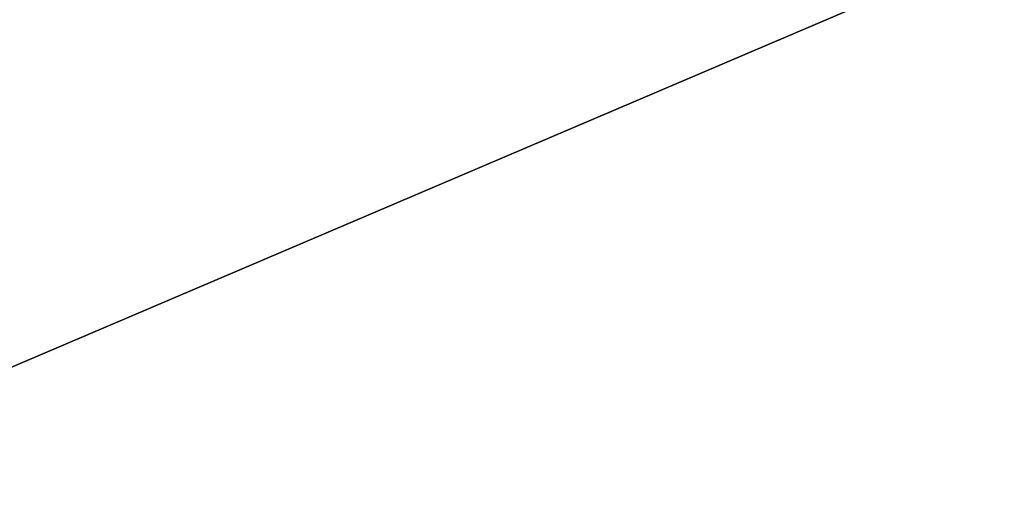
# Model space of a CAD drawing. Extents: x 0 to 7, y 0 to 11.4.
# Tile 363 of 656: x 3.148683 to 3.148944, y 0.200065 to 0.200195. Entities that reach past the tile are written whole.
import ezdxf

# ---------------------------------------------------------------- set-up
doc = ezdxf.new("R2010")
doc.units = 0
doc.header["$LTSCALE"] = 2.54
doc.layers.get('0').update_dxf_attribs({"color": 13, "linetype": 'CONTINUOUS'})

# ---------------------------------------------------------------- blocks, each defined once
blk = doc.blocks.new('KUBEK_NA_SZCZOTECZKI_DEMIT')
at = {"color": 0}
blk.add_line((3.5, 0.35, 0.02500005), (3.14844017, 0.2, 0.04282929), dxfattribs=at)
blk.add_line((3.5, 0.35, 0.02500005), (3.14844017, 0.2, 0.04282929), dxfattribs=at)
mesh = blk.add_polyface(dxfattribs=at)
corners = [(3.5, 0.35, 6.975), (3.14844017, 0.35, 6.95717087), (3.5, 0.2, 6.975)]
mesh.append_faces([[corners[k] for k in face] for face in [(0, 1, 2)]], dxfattribs={"color": 0})
mesh = blk.add_polyface(dxfattribs=at)
corners = [(3.5, 0.2, 6.975), (3.14844017, 0.35, 6.95717087), (3.14844017, 0.2, 6.95717087)]
mesh.append_faces([[corners[k] for k in face] for face in [(0, 1, 2)]], dxfattribs={"color": 0})
mesh = blk.add_polyface(dxfattribs=at)
corners = [(3.5, 0.35, 0.02500005), (3.14844017, 0.2, 0.04282929), (3.14844017, 0.35, 0.04282929)]
mesh.append_faces([[corners[k] for k in face] for face in [(0, 1, 2)]], dxfattribs={"color": 0})
mesh = blk.add_polyface(dxfattribs=at)
corners = [(3.5, 0.2, 0.02500005), (3.14844017, 0.2, 0.04282929), (3.5, 0.35, 0.02500005)]
mesh.append_faces([[corners[k] for k in face] for face in [(0, 1, 2)]], dxfattribs={"color": 0})

msp = doc.modelspace()

# ---------------------------------------------------------------- block references
at = {"color": 0}
msp.add_blockref('KUBEK_NA_SZCZOTECZKI_DEMIT', (0, 0), dxfattribs=at)

doc.saveas('drawing.dxf')
